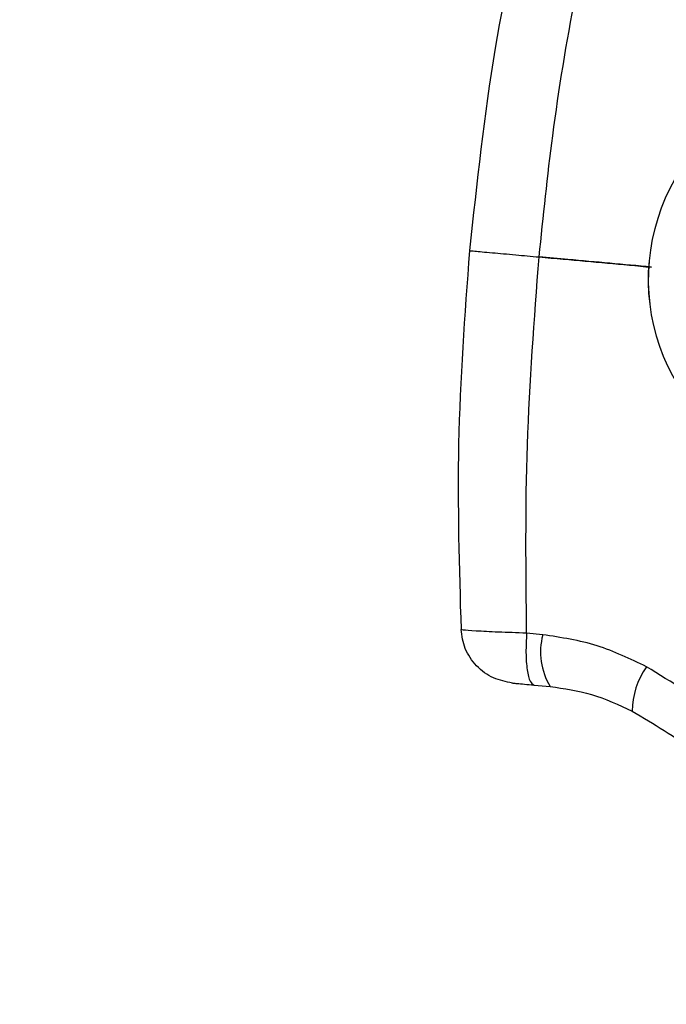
# Model space of a CAD drawing. Header units: inches. Extents: x 170 to 284, y 215 to 248.
# Tile 461 of 656: x 210.7692 to 210.8204, y 224.6335 to 224.7114. Entities that reach past the tile are written whole.
import ezdxf

# ---------------------------------------------------------------- set-up
doc = ezdxf.new("R2010")
doc.units = ezdxf.units.IN
doc.header["$LTSCALE"] = 0.25
doc.header["$MEASUREMENT"] = 0
doc.layers.add('RH FRONT OF HOOD', color=7, linetype='Continuous')

msp = doc.modelspace()

# ---------------------------------------------------------------- hatches: boundary and pattern name
at = {"layer": 'RH FRONT OF HOOD'}
h = msp.add_hatch(dxfattribs=at)
h.set_pattern_fill('ANSI31', color=256, scale=0.34241245, angle=2.8e-322, style=0)
h.set_pattern_definition([(45, (200.7896657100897, 218.4993357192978), (-0.03026527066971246, 0.03026527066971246), [])])
edge = h.paths.add_edge_path(flags=0)
edge.add_arc((211.0763061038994, 224.3915581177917), 0.021400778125, 89.9999999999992, 390.52248781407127, ccw=False)
edge.add_line((211.0763061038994, 224.4129588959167), (211.1490687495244, 224.4129588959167))
edge.add_arc((211.1490687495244, 224.8238538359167), 0.4108949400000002, 270, 450.0000000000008)
edge.add_line((211.1490687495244, 225.2347487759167), (210.6654111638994, 225.2347487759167))
edge.add_arc((210.6654111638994, 225.2390289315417), 0.004280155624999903, 180.0000000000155, 269.9999999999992, ccw=False)
edge.add_line((210.6611310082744, 225.2390289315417), (210.6611310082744, 225.2818304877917))
edge.add_arc((210.6654111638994, 225.2818304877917), 0.004280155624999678, 360, 540, ccw=False)
edge.add_line((210.6696913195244, 225.2818304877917), (210.6696913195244, 225.2390289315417))
edge.add_line((210.6696913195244, 225.2390289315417), (210.6664589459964, 225.2390289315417))
edge.add_line((210.6664589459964, 225.2390289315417), (210.6664589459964, 225.2818304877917))
edge.add_arc((210.6654111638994, 225.2818304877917), 0.001047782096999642, 360, 540.0000000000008)
edge.add_line((210.6643633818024, 225.2818304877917), (210.6643633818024, 225.2390289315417))
edge.add_arc((210.6654111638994, 225.2390289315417), 0.001047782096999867, 180, 270)
edge.add_line((210.6654111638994, 225.2379811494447), (211.1490687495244, 225.2379811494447))
edge.add_arc((211.1490687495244, 224.8238538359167), 0.4141273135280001, 269.9999999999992, 450, ccw=False)
edge.add_line((211.1490687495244, 224.4097265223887), (211.0763061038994, 224.4097265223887))
edge.add_arc((211.0763061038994, 224.3915581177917), 0.018168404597, 450.0000000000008, 750.5224878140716)
edge.add_arc((211.0910543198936, 224.4002532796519), 0.001047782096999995, 390.5224878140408, 495.0000000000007)
edge.add_line((211.0903134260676, 224.4009941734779), (211.0816182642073, 224.3922990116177))
edge.add_line((211.0816182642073, 224.3922990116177), (211.0793326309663, 224.3945846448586))
edge.add_line((211.0793326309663, 224.3945846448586), (211.0880277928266, 224.4032798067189))
edge.add_arc((211.0910543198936, 224.4002532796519), 0.004280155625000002, 390.522487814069, 495.0000000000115, ccw=False)
h = msp.add_hatch(dxfattribs=at)
h.set_pattern_fill('ANSI31', color=256, scale=0.34241245, style=0)
h.set_pattern_definition([(45, (200.7563139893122, 218.4993357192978), (-0.03026527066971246, 0.03026527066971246), [])])
edge = h.paths.add_edge_path(flags=0)
edge.add_line((211.1157170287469, 225.2304686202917), (210.7733045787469, 225.2304686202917))
edge.add_line((210.7733045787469, 225.2304686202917), (210.7733045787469, 225.2347487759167))
edge.add_line((210.7733045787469, 225.2347487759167), (211.1157170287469, 225.2347487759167))
edge.add_arc((211.1157170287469, 224.8238538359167), 0.4108949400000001, 269.9999999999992, 450, ccw=False)
edge.add_line((211.1157170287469, 224.4129588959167), (211.0429543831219, 224.4129588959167))
edge.add_line((211.0429543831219, 224.4129588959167), (211.0429543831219, 224.4172390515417))
edge.add_line((211.0429543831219, 224.4172390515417), (211.1157170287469, 224.4172390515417))
edge.add_arc((211.1157170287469, 224.8238538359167), 0.406614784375, 270, 450.0000000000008)

# ---------------------------------------------------------------- linework, layer by layer
for p, q in [((210.8105819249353, 224.6627565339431), (210.8092986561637, 224.6628826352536)), ((210.8098937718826, 224.6587800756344), (210.8111700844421, 224.6586616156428))]:
    msp.add_line(p, q, dxfattribs=at)
for centre, radius, start, end in [((210.8348536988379, 224.6908500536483), 0.01593228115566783, 125.526803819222, 223.8416457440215), ((210.834855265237, 224.6908499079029), 0.01593228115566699, 125.5268038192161, 223.8416457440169), ((210.815690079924, 224.6614005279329), 0.005285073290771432, 165.1331995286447, 211.2139626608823), ((210.8237801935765, 224.6566890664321), 0.006116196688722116, 144.6932917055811, 179.800904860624)]:
    msp.add_arc(centre, radius, start, end, dxfattribs=at)
for points, knots in [([(210.8048115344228, 224.6931446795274), (210.80539056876, 224.6984927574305), (210.8065112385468, 224.7088434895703), (210.8087457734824, 224.7190113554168), (210.8098257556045, 224.7239256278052)], [0, 0, 0, 0, 0.5166859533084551, 1, 1, 1, 1]), ([(210.8102952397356, 224.6926470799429), (210.8106258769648, 224.6958425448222), (210.8113404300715, 224.7027483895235), (210.8130260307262, 224.7130623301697), (210.8146239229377, 224.7201135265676), (210.8153973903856, 224.7235266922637)], [0, 0, 0, 0, 0.3076441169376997, 0.6648617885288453, 1, 1, 1, 1]), ([(210.8041423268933, 224.6631728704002), (210.8039973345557, 224.6680656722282), (210.8037011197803, 224.6780615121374), (210.8044356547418, 224.6880404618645), (210.8048106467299, 224.6931348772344)], [0, 0, 0, 0, 0.4894838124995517, 1, 1, 1, 1]), ([(210.804851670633, 224.6931311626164), (210.8048462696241, 224.6931316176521), (210.804831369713, 224.6931328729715), (210.8052651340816, 224.6930933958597), (210.8063953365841, 224.6929908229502), (210.8082780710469, 224.6928201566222), (210.809666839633, 224.69269434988), (210.810294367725, 224.6926375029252)], [0, 0, 0, 0, 0.09013511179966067, 0.248658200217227, 0.5414135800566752, 0.7927834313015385, 1, 1, 1, 1]), ([(210.8093038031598, 224.6628829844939), (210.8092543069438, 224.6678490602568), (210.8091554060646, 224.6777720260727), (210.8099149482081, 224.6876854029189), (210.810294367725, 224.6926375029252)], [0, 0, 0, 0, 0.5004628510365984, 1, 1, 1, 1]), ([(210.8102943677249, 224.6926375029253), (210.8109296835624, 224.692579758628), (210.8138927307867, 224.69231044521), (210.8168552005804, 224.6920411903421), (210.8191824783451, 224.6918296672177)], [0, 0, 0, 0, 0.2144129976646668, 1, 1, 1, 1]), ([(210.8191827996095, 224.6918395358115), (210.8169802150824, 224.6920396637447), (210.8140179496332, 224.6923088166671), (210.8110550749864, 224.6925780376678), (210.810295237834, 224.6926470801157)], [0, 0, 0, 0, 0.7435473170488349, 1, 1, 1, 1]), ([(210.8081781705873, 224.6589393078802), (210.8076687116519, 224.6590393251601), (210.8066149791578, 224.6592461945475), (210.8052845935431, 224.6602435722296), (210.804350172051, 224.6616123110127), (210.8041952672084, 224.6626664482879), (210.8041203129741, 224.6631765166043)], [0, 0, 0, 0, 0.2415860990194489, 0.4996813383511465, 0.7579094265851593, 0.9999999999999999, 0.9999999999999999, 0.9999999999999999, 0.9999999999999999]), ([(210.8093037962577, 224.6628832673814), (210.8085291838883, 224.6629091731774), (210.8069701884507, 224.6629613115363), (210.80522282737, 224.6630507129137), (210.8042119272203, 224.6631265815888), (210.8042207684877, 224.6631607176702), (210.8042242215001, 224.6631740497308)], [0, 0, 0, 0, 0.2719162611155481, 0.5472623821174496, 0.8231804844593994, 0.9999999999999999, 0.9999999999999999, 0.9999999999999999, 0.9999999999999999]), ([(210.8093037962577, 224.6628832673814), (210.8092783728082, 224.6623621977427), (210.8092256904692, 224.6612824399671), (210.8093291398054, 224.6599227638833), (210.8095566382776, 224.6589811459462), (210.8097841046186, 224.658845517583), (210.8098938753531, 224.6587800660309)], [0, 0, 0, 0, 0.2412900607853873, 0.4999999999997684, 0.7587099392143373, 1, 1, 1, 1]), ([(210.818788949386, 224.6602239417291), (210.8175053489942, 224.6608431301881), (210.814885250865, 224.6621070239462), (210.8120355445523, 224.6625371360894), (210.8105819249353, 224.6627565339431)], [0, 0, 0, 0, 0.4899054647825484, 1, 1, 1, 1]), ([(210.8295418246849, 224.6516729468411), (210.8295418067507, 224.6516729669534), (210.8280307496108, 224.6533675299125), (210.824690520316, 224.6566106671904), (210.820777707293, 224.6590063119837), (210.818788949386, 224.6602239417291)], [0, 0, 0, 0, 5.836249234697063e-06, 0.4917349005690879, 1, 1, 1, 1]), ([(210.808178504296, 224.6589392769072), (210.8081774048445, 224.658939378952), (210.8080912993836, 224.6589473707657), (210.8081912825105, 224.6589380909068), (210.808511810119, 224.6589083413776), (210.8091154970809, 224.6588523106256), (210.8096353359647, 224.6588040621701), (210.8098938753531, 224.6587800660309)], [0, 0, 0, 0, 0.003230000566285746, 0.252963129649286, 0.503230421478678, 0.7529340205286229, 1, 1, 1, 1]), ([(210.8111700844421, 224.6586616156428), (210.812271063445, 224.6585054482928), (210.8145167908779, 224.6581869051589), (210.8166014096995, 224.6572088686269), (210.8176640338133, 224.6567103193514)], [0, 0, 0, 0, 0.4902549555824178, 1, 1, 1, 1]), ([(210.8176640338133, 224.6567103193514), (210.8193618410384, 224.6557068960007), (210.8228167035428, 224.6536650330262), (210.8256600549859, 224.6507686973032), (210.8271061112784, 224.6492956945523)], [0, 0, 0, 0, 0.4914254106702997, 1, 1, 1, 1])]:
    msp.add_open_spline(points, degree=3, knots=knots, dxfattribs=at)

doc.saveas('drawing.dxf')
